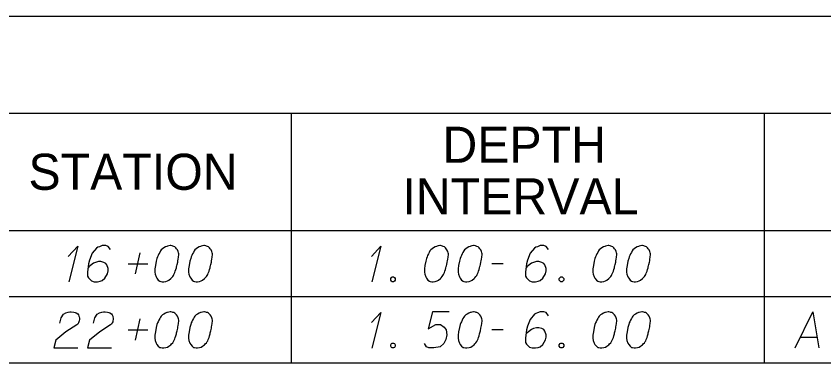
# Model space of a CAD drawing. Extents: x 2074207 to 2076812, y 516372 to 523312.
# Drawn here: x 2076345.6 to 2076453, y 520284 to 520330.1 of the extents above; entities that cross this region are included whole.
import ezdxf

# ---------------------------------------------------------------- set-up
doc = ezdxf.new("R2010")
doc.units = 0
for name, color, linetype in [('Prop DirtTable_ Soil Test Results - Outline (Major)', 7, 'Continuous'), ('Prop DirtTable_ Soil Test Results - Outline (Minor)', 7, 'Continuous'), ('Prop DirtTable_ Soil Test Results - Tx (Header - Small)', 7, 'Continuous'), ('Prop DirtTable_ Soil Test Results - Tx (Sample Data)', 7, 'Continuous')]:
    doc.layers.add(name, color=color, linetype=linetype)

msp = doc.modelspace()

# ---------------------------------------------------------------- linework, layer by layer
at = {"layer": 'Prop DirtTable_ Soil Test Results - Outline (Major)'}
for p, q in [((2076260.61, 520330.07), (2076811.9, 520330.07)), ((2076260.61, 520301.59), (2076811.9, 520301.59)), ((2076260.61, 520301.59), (2076811.9, 520301.59)), ((2076260.61, 520283.99), (2076811.9, 520283.99))]:
    msp.add_line(p, q, dxfattribs=at)
at = {"layer": 'Prop DirtTable_ Soil Test Results - Outline (Minor)'}
for p, q in [((2076260.61, 520317.19), (2076811.9, 520317.19)), ((2076382.2, 520317.19), (2076382.2, 520292.79)), ((2076445.06, 520317.19), (2076445.06, 520292.79)), ((2076260.61, 520292.79), (2076811.9, 520292.79)), ((2076260.61, 520292.79), (2076811.9, 520292.79)), ((2076382.2, 520292.79), (2076382.2, 520283.99)), ((2076445.06, 520292.79), (2076445.06, 520283.99)), ((2076260.61, 520283.99), (2076811.9, 520283.99))]:
    msp.add_line(p, q, dxfattribs=at)
at = {"layer": 'Prop DirtTable_ Soil Test Results - Tx (Sample Data)'}
for points in [[(2076352.53, 520298.14), (2076353.8, 520299.5), (2076352.6, 520294.74)], [(2076358.14, 520299.05), (2076357.85, 520299.46), (2076357.54, 520299.58), (2076357.04, 520299.58), (2076356.69, 520299.43), (2076356.48, 520299.35), (2076356.3, 520299.24), (2076355.74, 520298.56), (2076355.35, 520297.65), (2076355.24, 520297.16), (2076355.1, 520296.06), (2076355.1, 520295.49), (2076355.24, 520295.27), (2076355.53, 520294.97), (2076355.63, 520294.89), (2076355.98, 520294.78), (2076356.44, 520294.78), (2076356.79, 520294.85), (2076357.04, 520294.93), (2076357.39, 520295.23), (2076357.75, 520295.83), (2076357.85, 520296.21), (2076357.85, 520296.51), (2076357.68, 520297.01), (2076357.54, 520297.2), (2076357.29, 520297.35), (2076356.87, 520297.46), (2076356.55, 520297.46), (2076356.16, 520297.35), (2076355.91, 520297.23), (2076355.49, 520296.93), (2076355.28, 520296.74), (2076355.17, 520296.63)], [(2076366.18, 520299.58), (2076366.11, 520299.58), (2076365.9, 520299.54), (2076365.75, 520299.5), (2076365.65, 520299.46), (2076365.47, 520299.39), (2076365.26, 520299.27), (2076365.08, 520299.16), (2076364.91, 520299.01), (2076364.8, 520298.86), (2076364.7, 520298.67), (2076364.59, 520298.48), (2076364.49, 520298.25), (2076364.41, 520298.1), (2076364.34, 520297.88), (2076364.24, 520297.5), (2076364.13, 520296.93), (2076364.06, 520296.48), (2076364.06, 520296.06), (2076364.1, 520295.76), (2076364.24, 520295.42), (2076364.34, 520295.23), (2076364.52, 520295), (2076364.73, 520294.85), (2076364.84, 520294.81), (2076365.05, 520294.78), (2076365.23, 520294.78), (2076365.51, 520294.81), (2076365.75, 520294.89), (2076365.93, 520295), (2076366.18, 520295.19), (2076366.28, 520295.31), (2076366.43, 520295.46), (2076366.53, 520295.61), (2076366.6, 520295.72), (2076366.67, 520295.91), (2076366.71, 520295.99), (2076366.78, 520296.17), (2076366.85, 520296.4), (2076366.92, 520296.63), (2076366.95, 520296.78), (2076366.99, 520296.89), (2076367.02, 520297.04), (2076367.1, 520297.38), (2076367.13, 520297.57), (2076367.17, 520297.76), (2076367.2, 520298.03), (2076367.24, 520298.37), (2076367.24, 520298.48), (2076367.2, 520298.63), (2076367.17, 520298.78), (2076367.06, 520299.01), (2076366.95, 520299.16), (2076366.85, 520299.27), (2076366.71, 520299.39), (2076366.57, 520299.46), (2076366.46, 520299.5), (2076366.35, 520299.54), (2076366.18, 520299.58)], [(2076370.66, 520299.58), (2076370.59, 520299.58), (2076370.38, 520299.54), (2076370.23, 520299.5), (2076370.13, 520299.46), (2076369.95, 520299.39), (2076369.74, 520299.27), (2076369.56, 520299.16), (2076369.39, 520299.01), (2076369.28, 520298.86), (2076369.18, 520298.67), (2076369.07, 520298.48), (2076368.97, 520298.25), (2076368.89, 520298.1), (2076368.82, 520297.88), (2076368.72, 520297.5), (2076368.61, 520296.93), (2076368.54, 520296.48), (2076368.54, 520296.06), (2076368.58, 520295.76), (2076368.72, 520295.42), (2076368.82, 520295.23), (2076369, 520295), (2076369.21, 520294.85), (2076369.32, 520294.81), (2076369.53, 520294.78), (2076369.71, 520294.78), (2076369.99, 520294.81), (2076370.23, 520294.89), (2076370.41, 520295), (2076370.66, 520295.19), (2076370.76, 520295.31), (2076370.91, 520295.46), (2076371.01, 520295.61), (2076371.08, 520295.72), (2076371.15, 520295.91), (2076371.19, 520295.99), (2076371.26, 520296.17), (2076371.33, 520296.4), (2076371.4, 520296.63), (2076371.43, 520296.78), (2076371.47, 520296.89), (2076371.5, 520297.04), (2076371.58, 520297.38), (2076371.61, 520297.57), (2076371.65, 520297.76), (2076371.68, 520298.03), (2076371.72, 520298.37), (2076371.72, 520298.48), (2076371.68, 520298.63), (2076371.65, 520298.78), (2076371.54, 520299.01), (2076371.43, 520299.16), (2076371.33, 520299.27), (2076371.19, 520299.39), (2076371.05, 520299.46), (2076370.94, 520299.5), (2076370.83, 520299.54), (2076370.66, 520299.58)], [(2076392.85, 520298.14), (2076394.12, 520299.5), (2076392.92, 520294.74)], [(2076402.02, 520299.58), (2076401.95, 520299.58), (2076401.74, 520299.54), (2076401.59, 520299.5), (2076401.49, 520299.46), (2076401.31, 520299.39), (2076401.1, 520299.27), (2076400.92, 520299.16), (2076400.75, 520299.01), (2076400.64, 520298.86), (2076400.54, 520298.67), (2076400.43, 520298.48), (2076400.33, 520298.25), (2076400.25, 520298.1), (2076400.18, 520297.88), (2076400.08, 520297.5), (2076399.97, 520296.93), (2076399.9, 520296.48), (2076399.9, 520296.06), (2076399.94, 520295.76), (2076400.08, 520295.42), (2076400.18, 520295.23), (2076400.36, 520295), (2076400.57, 520294.85), (2076400.68, 520294.81), (2076400.89, 520294.78), (2076401.07, 520294.78), (2076401.35, 520294.81), (2076401.59, 520294.89), (2076401.77, 520295), (2076402.02, 520295.19), (2076402.12, 520295.31), (2076402.27, 520295.46), (2076402.37, 520295.61), (2076402.44, 520295.72), (2076402.51, 520295.91), (2076402.55, 520295.99), (2076402.62, 520296.17), (2076402.69, 520296.4), (2076402.76, 520296.63), (2076402.79, 520296.78), (2076402.83, 520296.89), (2076402.86, 520297.04), (2076402.94, 520297.38), (2076402.97, 520297.57), (2076403.01, 520297.76), (2076403.04, 520298.03), (2076403.08, 520298.37), (2076403.08, 520298.48), (2076403.04, 520298.63), (2076403.01, 520298.78), (2076402.9, 520299.01), (2076402.79, 520299.16), (2076402.69, 520299.27), (2076402.55, 520299.39), (2076402.41, 520299.46), (2076402.3, 520299.5), (2076402.19, 520299.54), (2076402.02, 520299.58)], [(2076406.5, 520299.58), (2076406.43, 520299.58), (2076406.22, 520299.54), (2076406.07, 520299.5), (2076405.97, 520299.46), (2076405.79, 520299.39), (2076405.58, 520299.27), (2076405.4, 520299.16), (2076405.23, 520299.01), (2076405.12, 520298.86), (2076405.02, 520298.67), (2076404.91, 520298.48), (2076404.81, 520298.25), (2076404.73, 520298.1), (2076404.66, 520297.88), (2076404.56, 520297.5), (2076404.45, 520296.93), (2076404.38, 520296.48), (2076404.38, 520296.06), (2076404.42, 520295.76), (2076404.56, 520295.42), (2076404.66, 520295.23), (2076404.84, 520295), (2076405.05, 520294.85), (2076405.16, 520294.81), (2076405.37, 520294.78), (2076405.55, 520294.78), (2076405.83, 520294.81), (2076406.07, 520294.89), (2076406.25, 520295), (2076406.5, 520295.19), (2076406.6, 520295.31), (2076406.75, 520295.46), (2076406.85, 520295.61), (2076406.92, 520295.72), (2076406.99, 520295.91), (2076407.03, 520295.99), (2076407.1, 520296.17), (2076407.17, 520296.4), (2076407.24, 520296.63), (2076407.27, 520296.78), (2076407.31, 520296.89), (2076407.34, 520297.04), (2076407.42, 520297.38), (2076407.45, 520297.57), (2076407.49, 520297.76), (2076407.52, 520298.03), (2076407.56, 520298.37), (2076407.56, 520298.48), (2076407.52, 520298.63), (2076407.49, 520298.78), (2076407.38, 520299.01), (2076407.27, 520299.16), (2076407.17, 520299.27), (2076407.03, 520299.39), (2076406.89, 520299.46), (2076406.78, 520299.5), (2076406.67, 520299.54), (2076406.5, 520299.58)], [(2076416.38, 520299.05), (2076416.09, 520299.46), (2076415.78, 520299.58), (2076415.28, 520299.58), (2076414.93, 520299.43), (2076414.72, 520299.35), (2076414.54, 520299.24), (2076413.98, 520298.56), (2076413.59, 520297.65), (2076413.48, 520297.16), (2076413.34, 520296.06), (2076413.34, 520295.49), (2076413.48, 520295.27), (2076413.77, 520294.97), (2076413.87, 520294.89), (2076414.22, 520294.78), (2076414.68, 520294.78), (2076415.03, 520294.85), (2076415.28, 520294.93), (2076415.63, 520295.23), (2076415.99, 520295.83), (2076416.09, 520296.21), (2076416.09, 520296.51), (2076415.92, 520297.01), (2076415.78, 520297.2), (2076415.53, 520297.35), (2076415.11, 520297.46), (2076414.79, 520297.46), (2076414.4, 520297.35), (2076414.15, 520297.23), (2076413.73, 520296.93), (2076413.52, 520296.74), (2076413.41, 520296.63)], [(2076424.42, 520299.58), (2076424.35, 520299.58), (2076424.14, 520299.54), (2076423.99, 520299.5), (2076423.89, 520299.46), (2076423.71, 520299.39), (2076423.5, 520299.27), (2076423.32, 520299.16), (2076423.15, 520299.01), (2076423.04, 520298.86), (2076422.94, 520298.67), (2076422.83, 520298.48), (2076422.73, 520298.25), (2076422.65, 520298.1), (2076422.58, 520297.88), (2076422.48, 520297.5), (2076422.37, 520296.93), (2076422.3, 520296.48), (2076422.3, 520296.06), (2076422.34, 520295.76), (2076422.48, 520295.42), (2076422.58, 520295.23), (2076422.76, 520295), (2076422.97, 520294.85), (2076423.08, 520294.81), (2076423.29, 520294.78), (2076423.47, 520294.78), (2076423.75, 520294.81), (2076423.99, 520294.89), (2076424.17, 520295), (2076424.42, 520295.19), (2076424.52, 520295.31), (2076424.67, 520295.46), (2076424.77, 520295.61), (2076424.84, 520295.72), (2076424.91, 520295.91), (2076424.95, 520295.99), (2076425.02, 520296.17), (2076425.09, 520296.4), (2076425.16, 520296.63), (2076425.19, 520296.78), (2076425.23, 520296.89), (2076425.26, 520297.04), (2076425.34, 520297.38), (2076425.37, 520297.57), (2076425.41, 520297.76), (2076425.44, 520298.03), (2076425.48, 520298.37), (2076425.48, 520298.48), (2076425.44, 520298.63), (2076425.41, 520298.78), (2076425.3, 520299.01), (2076425.19, 520299.16), (2076425.09, 520299.27), (2076424.95, 520299.39), (2076424.81, 520299.46), (2076424.7, 520299.5), (2076424.59, 520299.54), (2076424.42, 520299.58)], [(2076428.9, 520299.58), (2076428.83, 520299.58), (2076428.62, 520299.54), (2076428.47, 520299.5), (2076428.37, 520299.46), (2076428.19, 520299.39), (2076427.98, 520299.27), (2076427.8, 520299.16), (2076427.63, 520299.01), (2076427.52, 520298.86), (2076427.42, 520298.67), (2076427.31, 520298.48), (2076427.21, 520298.25), (2076427.13, 520298.1), (2076427.06, 520297.88), (2076426.96, 520297.5), (2076426.85, 520296.93), (2076426.78, 520296.48), (2076426.78, 520296.06), (2076426.82, 520295.76), (2076426.96, 520295.42), (2076427.06, 520295.23), (2076427.24, 520295), (2076427.45, 520294.85), (2076427.56, 520294.81), (2076427.77, 520294.78), (2076427.95, 520294.78), (2076428.23, 520294.81), (2076428.47, 520294.89), (2076428.65, 520295), (2076428.9, 520295.19), (2076429, 520295.31), (2076429.15, 520295.46), (2076429.25, 520295.61), (2076429.32, 520295.72), (2076429.39, 520295.91), (2076429.43, 520295.99), (2076429.5, 520296.17), (2076429.57, 520296.4), (2076429.64, 520296.63), (2076429.67, 520296.78), (2076429.71, 520296.89), (2076429.74, 520297.04), (2076429.82, 520297.38), (2076429.85, 520297.57), (2076429.89, 520297.76), (2076429.92, 520298.03), (2076429.96, 520298.37), (2076429.96, 520298.48), (2076429.92, 520298.63), (2076429.89, 520298.78), (2076429.78, 520299.01), (2076429.67, 520299.16), (2076429.57, 520299.27), (2076429.43, 520299.39), (2076429.29, 520299.46), (2076429.18, 520299.5), (2076429.07, 520299.54), (2076428.9, 520299.58)], [(2076361.49, 520295.8), (2076362.12, 520298.63)], [(2076360.53, 520297.16), (2076363.14, 520297.16)], [(2076408.86, 520297.2), (2076410.38, 520297.2)], [(2076395.63, 520295.42), (2076395.81, 520295.42), (2076395.92, 520295.34), (2076396.02, 520295.19), (2076396.02, 520295), (2076395.92, 520294.85), (2076395.81, 520294.78), (2076395.63, 520294.78), (2076395.53, 520294.85), (2076395.42, 520295), (2076395.42, 520295.19), (2076395.53, 520295.34), (2076395.63, 520295.42)], [(2076418.03, 520295.42), (2076418.21, 520295.42), (2076418.32, 520295.34), (2076418.42, 520295.19), (2076418.42, 520295), (2076418.32, 520294.85), (2076418.21, 520294.78), (2076418.03, 520294.78), (2076417.93, 520294.85), (2076417.82, 520295), (2076417.82, 520295.19), (2076417.93, 520295.34), (2076418.03, 520295.42)], [(2076351.43, 520289.26), (2076351.61, 520289.98), (2076351.89, 520290.44), (2076352.21, 520290.63), (2076352.53, 520290.74), (2076352.77, 520290.78), (2076352.95, 520290.78), (2076353.27, 520290.74), (2076353.48, 520290.66), (2076353.58, 520290.63), (2076353.8, 520290.51), (2076353.9, 520290.36), (2076353.97, 520290.21), (2076354.01, 520290.1), (2076354.04, 520289.94), (2076354.04, 520289.76), (2076354.01, 520289.57), (2076353.97, 520289.45), (2076353.9, 520289.3), (2076353.8, 520289.15), (2076353.69, 520289.04), (2076352.24, 520288.09), (2076350.87, 520287), (2076350.62, 520285.98), (2076353.83, 520285.98)], [(2076355.91, 520289.26), (2076356.09, 520289.98), (2076356.37, 520290.44), (2076356.69, 520290.63), (2076357.01, 520290.74), (2076357.25, 520290.78), (2076357.43, 520290.78), (2076357.75, 520290.74), (2076357.96, 520290.66), (2076358.06, 520290.63), (2076358.28, 520290.51), (2076358.38, 520290.36), (2076358.45, 520290.21), (2076358.49, 520290.1), (2076358.52, 520289.94), (2076358.52, 520289.76), (2076358.49, 520289.57), (2076358.45, 520289.45), (2076358.38, 520289.3), (2076358.28, 520289.15), (2076358.17, 520289.04), (2076356.72, 520288.09), (2076355.35, 520287), (2076355.1, 520285.98), (2076358.31, 520285.98)], [(2076366.18, 520290.78), (2076366.11, 520290.78), (2076365.9, 520290.74), (2076365.75, 520290.7), (2076365.65, 520290.66), (2076365.47, 520290.59), (2076365.26, 520290.47), (2076365.08, 520290.36), (2076364.91, 520290.21), (2076364.8, 520290.06), (2076364.7, 520289.87), (2076364.59, 520289.68), (2076364.49, 520289.45), (2076364.41, 520289.3), (2076364.34, 520289.08), (2076364.24, 520288.7), (2076364.13, 520288.13), (2076364.06, 520287.68), (2076364.06, 520287.26), (2076364.1, 520286.96), (2076364.24, 520286.62), (2076364.34, 520286.43), (2076364.52, 520286.2), (2076364.73, 520286.05), (2076364.84, 520286.01), (2076365.05, 520285.98), (2076365.23, 520285.98), (2076365.51, 520286.01), (2076365.75, 520286.09), (2076365.93, 520286.2), (2076366.18, 520286.39), (2076366.28, 520286.51), (2076366.43, 520286.66), (2076366.53, 520286.81), (2076366.6, 520286.92), (2076366.67, 520287.11), (2076366.71, 520287.19), (2076366.78, 520287.37), (2076366.85, 520287.6), (2076366.92, 520287.83), (2076366.95, 520287.98), (2076366.99, 520288.09), (2076367.02, 520288.24), (2076367.1, 520288.58), (2076367.13, 520288.77), (2076367.17, 520288.96), (2076367.2, 520289.23), (2076367.24, 520289.57), (2076367.24, 520289.68), (2076367.2, 520289.83), (2076367.17, 520289.98), (2076367.06, 520290.21), (2076366.95, 520290.36), (2076366.85, 520290.47), (2076366.71, 520290.59), (2076366.57, 520290.66), (2076366.46, 520290.7), (2076366.35, 520290.74), (2076366.18, 520290.78)], [(2076370.66, 520290.78), (2076370.59, 520290.78), (2076370.38, 520290.74), (2076370.23, 520290.7), (2076370.13, 520290.66), (2076369.95, 520290.59), (2076369.74, 520290.47), (2076369.56, 520290.36), (2076369.39, 520290.21), (2076369.28, 520290.06), (2076369.18, 520289.87), (2076369.07, 520289.68), (2076368.97, 520289.45), (2076368.89, 520289.3), (2076368.82, 520289.08), (2076368.72, 520288.7), (2076368.61, 520288.13), (2076368.54, 520287.68), (2076368.54, 520287.26), (2076368.58, 520286.96), (2076368.72, 520286.62), (2076368.82, 520286.43), (2076369, 520286.2), (2076369.21, 520286.05), (2076369.32, 520286.01), (2076369.53, 520285.98), (2076369.71, 520285.98), (2076369.99, 520286.01), (2076370.23, 520286.09), (2076370.41, 520286.2), (2076370.66, 520286.39), (2076370.76, 520286.51), (2076370.91, 520286.66), (2076371.01, 520286.81), (2076371.08, 520286.92), (2076371.15, 520287.11), (2076371.19, 520287.19), (2076371.26, 520287.37), (2076371.33, 520287.6), (2076371.4, 520287.83), (2076371.43, 520287.98), (2076371.47, 520288.09), (2076371.5, 520288.24), (2076371.58, 520288.58), (2076371.61, 520288.77), (2076371.65, 520288.96), (2076371.68, 520289.23), (2076371.72, 520289.57), (2076371.72, 520289.68), (2076371.68, 520289.83), (2076371.65, 520289.98), (2076371.54, 520290.21), (2076371.43, 520290.36), (2076371.33, 520290.47), (2076371.19, 520290.59), (2076371.05, 520290.66), (2076370.94, 520290.7), (2076370.83, 520290.74), (2076370.66, 520290.78)], [(2076392.85, 520289.34), (2076394.12, 520290.7), (2076392.92, 520285.94)], [(2076403.18, 520290.78), (2076400.96, 520290.78), (2076400.4, 520288.51), (2076401.42, 520289.08), (2076402.02, 520289.08), (2076402.51, 520288.74), (2076402.79, 520288.36), (2076402.86, 520287.71), (2076402.76, 520287.07), (2076402.48, 520286.54), (2076401.98, 520286.13), (2076401.14, 520285.98), (2076400.5, 520285.98), (2076400.18, 520286.13), (2076399.9, 520286.54)], [(2076406.5, 520290.78), (2076406.43, 520290.78), (2076406.22, 520290.74), (2076406.07, 520290.7), (2076405.97, 520290.66), (2076405.79, 520290.59), (2076405.58, 520290.47), (2076405.4, 520290.36), (2076405.23, 520290.21), (2076405.12, 520290.06), (2076405.02, 520289.87), (2076404.91, 520289.68), (2076404.81, 520289.45), (2076404.73, 520289.3), (2076404.66, 520289.08), (2076404.56, 520288.7), (2076404.45, 520288.13), (2076404.38, 520287.68), (2076404.38, 520287.26), (2076404.42, 520286.96), (2076404.56, 520286.62), (2076404.66, 520286.43), (2076404.84, 520286.2), (2076405.05, 520286.05), (2076405.16, 520286.01), (2076405.37, 520285.98), (2076405.55, 520285.98), (2076405.83, 520286.01), (2076406.07, 520286.09), (2076406.25, 520286.2), (2076406.5, 520286.39), (2076406.6, 520286.51), (2076406.75, 520286.66), (2076406.85, 520286.81), (2076406.92, 520286.92), (2076406.99, 520287.11), (2076407.03, 520287.19), (2076407.1, 520287.37), (2076407.17, 520287.6), (2076407.24, 520287.83), (2076407.27, 520287.98), (2076407.31, 520288.09), (2076407.34, 520288.24), (2076407.42, 520288.58), (2076407.45, 520288.77), (2076407.49, 520288.96), (2076407.52, 520289.23), (2076407.56, 520289.57), (2076407.56, 520289.68), (2076407.52, 520289.83), (2076407.49, 520289.98), (2076407.38, 520290.21), (2076407.27, 520290.36), (2076407.17, 520290.47), (2076407.03, 520290.59), (2076406.89, 520290.66), (2076406.78, 520290.7), (2076406.67, 520290.74), (2076406.5, 520290.78)], [(2076416.38, 520290.25), (2076416.09, 520290.66), (2076415.78, 520290.78), (2076415.28, 520290.78), (2076414.93, 520290.63), (2076414.72, 520290.55), (2076414.54, 520290.44), (2076413.98, 520289.76), (2076413.59, 520288.85), (2076413.48, 520288.36), (2076413.34, 520287.26), (2076413.34, 520286.69), (2076413.48, 520286.47), (2076413.77, 520286.17), (2076413.87, 520286.09), (2076414.22, 520285.98), (2076414.68, 520285.98), (2076415.03, 520286.05), (2076415.28, 520286.13), (2076415.63, 520286.43), (2076415.99, 520287.03), (2076416.09, 520287.41), (2076416.09, 520287.71), (2076415.92, 520288.21), (2076415.78, 520288.4), (2076415.53, 520288.55), (2076415.11, 520288.66), (2076414.79, 520288.66), (2076414.4, 520288.55), (2076414.15, 520288.43), (2076413.73, 520288.13), (2076413.52, 520287.94), (2076413.41, 520287.83)], [(2076424.42, 520290.78), (2076424.35, 520290.78), (2076424.14, 520290.74), (2076423.99, 520290.7), (2076423.89, 520290.66), (2076423.71, 520290.59), (2076423.5, 520290.47), (2076423.32, 520290.36), (2076423.15, 520290.21), (2076423.04, 520290.06), (2076422.94, 520289.87), (2076422.83, 520289.68), (2076422.73, 520289.45), (2076422.65, 520289.3), (2076422.58, 520289.08), (2076422.48, 520288.7), (2076422.37, 520288.13), (2076422.3, 520287.68), (2076422.3, 520287.26), (2076422.34, 520286.96), (2076422.48, 520286.62), (2076422.58, 520286.43), (2076422.76, 520286.2), (2076422.97, 520286.05), (2076423.08, 520286.01), (2076423.29, 520285.98), (2076423.47, 520285.98), (2076423.75, 520286.01), (2076423.99, 520286.09), (2076424.17, 520286.2), (2076424.42, 520286.39), (2076424.52, 520286.51), (2076424.67, 520286.66), (2076424.77, 520286.81), (2076424.84, 520286.92), (2076424.91, 520287.11), (2076424.95, 520287.19), (2076425.02, 520287.37), (2076425.09, 520287.6), (2076425.16, 520287.83), (2076425.19, 520287.98), (2076425.23, 520288.09), (2076425.26, 520288.24), (2076425.34, 520288.58), (2076425.37, 520288.77), (2076425.41, 520288.96), (2076425.44, 520289.23), (2076425.48, 520289.57), (2076425.48, 520289.68), (2076425.44, 520289.83), (2076425.41, 520289.98), (2076425.3, 520290.21), (2076425.19, 520290.36), (2076425.09, 520290.47), (2076424.95, 520290.59), (2076424.81, 520290.66), (2076424.7, 520290.7), (2076424.59, 520290.74), (2076424.42, 520290.78)], [(2076428.9, 520290.78), (2076428.83, 520290.78), (2076428.62, 520290.74), (2076428.47, 520290.7), (2076428.37, 520290.66), (2076428.19, 520290.59), (2076427.98, 520290.47), (2076427.8, 520290.36), (2076427.63, 520290.21), (2076427.52, 520290.06), (2076427.42, 520289.87), (2076427.31, 520289.68), (2076427.21, 520289.45), (2076427.13, 520289.3), (2076427.06, 520289.08), (2076426.96, 520288.7), (2076426.85, 520288.13), (2076426.78, 520287.68), (2076426.78, 520287.26), (2076426.82, 520286.96), (2076426.96, 520286.62), (2076427.06, 520286.43), (2076427.24, 520286.2), (2076427.45, 520286.05), (2076427.56, 520286.01), (2076427.77, 520285.98), (2076427.95, 520285.98), (2076428.23, 520286.01), (2076428.47, 520286.09), (2076428.65, 520286.2), (2076428.9, 520286.39), (2076429, 520286.51), (2076429.15, 520286.66), (2076429.25, 520286.81), (2076429.32, 520286.92), (2076429.39, 520287.11), (2076429.43, 520287.19), (2076429.5, 520287.37), (2076429.57, 520287.6), (2076429.64, 520287.83), (2076429.67, 520287.98), (2076429.71, 520288.09), (2076429.74, 520288.24), (2076429.82, 520288.58), (2076429.85, 520288.77), (2076429.89, 520288.96), (2076429.92, 520289.23), (2076429.96, 520289.57), (2076429.96, 520289.68), (2076429.92, 520289.83), (2076429.89, 520289.98), (2076429.78, 520290.21), (2076429.67, 520290.36), (2076429.57, 520290.47), (2076429.43, 520290.59), (2076429.29, 520290.66), (2076429.18, 520290.7), (2076429.07, 520290.74), (2076428.9, 520290.78)], [(2076449.18, 520285.98), (2076451.55, 520290.78), (2076452.36, 520285.98)], [(2076361.49, 520287), (2076362.12, 520289.83)], [(2076360.53, 520288.36), (2076363.14, 520288.36)], [(2076408.86, 520288.4), (2076410.38, 520288.4)], [(2076395.63, 520286.62), (2076395.81, 520286.62), (2076395.92, 520286.54), (2076396.02, 520286.39), (2076396.02, 520286.2), (2076395.92, 520286.05), (2076395.81, 520285.98), (2076395.63, 520285.98), (2076395.53, 520286.05), (2076395.42, 520286.2), (2076395.42, 520286.39), (2076395.53, 520286.54), (2076395.63, 520286.62)], [(2076418.03, 520286.62), (2076418.21, 520286.62), (2076418.32, 520286.54), (2076418.42, 520286.39), (2076418.42, 520286.2), (2076418.32, 520286.05), (2076418.21, 520285.98), (2076418.03, 520285.98), (2076417.93, 520286.05), (2076417.82, 520286.2), (2076417.82, 520286.39), (2076417.93, 520286.54), (2076418.03, 520286.62)], [(2076449.89, 520287.41), (2076452.11, 520287.41)]]:
    msp.add_lwpolyline(points, dxfattribs=at)

# ---------------------------------------------------------------- texts
at = {"layer": 'Prop DirtTable_ Soil Test Results - Tx (Header - Small)'}
for s, p in [('DEPTH', (2076402.29, 520310.58)), ('STATION', (2076347.25, 520306.99)), ('INTERVAL', (2076396.98, 520303.72))]:
    msp.add_text(s, height=4.8, dxfattribs=at).set_placement(p)

doc.saveas('drawing.dxf')
